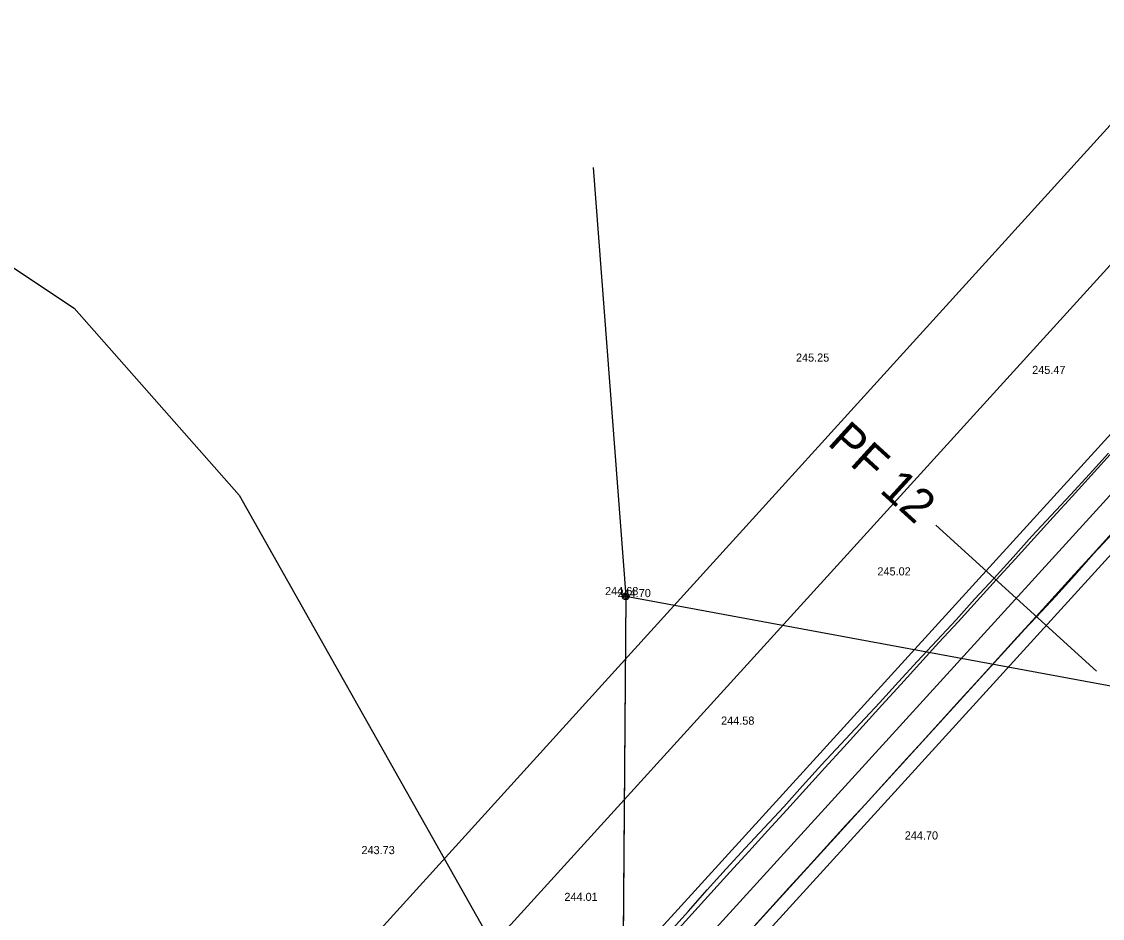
# Model space of a CAD drawing. Extents: x -555887 to -552101, y -1100251 to -1096546.
# Drawn here: x -554581.4 to -554501.7, y -1097201.6 to -1097135.5 of the extents above; entities that cross this region are included whole.
import ezdxf

# ---------------------------------------------------------------- set-up
doc = ezdxf.new("R2010")
doc.units = 0
for name, color, linetype in [('07_ELEKTRO', 7, 'Continuous'), ('IP_návrh', 7, 'Continuous'), ('PARCELY_cesty', 7, 'Continuous'), ('POLYGONY_SITUACE_PF', 7, 'Continuous'), ('POLYGONY_SITUACE_PF_POPISY', 7, 'Continuous'), ('POLYGONY_SITUACE_PO', 7, 'Continuous'), ('vrstevnice', 7, 'Continuous'), ('Výškopis', 7, 'Continuous'), ('ZSST', 7, 'Continuous'), ('zájem', 7, 'Continuous')]:
    doc.layers.add(name, color=color, linetype=linetype)

msp = doc.modelspace()

# ---------------------------------------------------------------- linework, layer by layer
at = {"layer": '07_ELEKTRO'}
for points in [[(-554539.22, -1097146.24), (-554536.822, -1097177.881), (-554480.445, -1097188.303), (-554412.134, -1097200.872), (-554343.768, -1097213.151), (-554275.08, -1097225.88), (-554265.04, -1097227.44), (-554238.97, -1097204.45), (-554224, -1097191.31), (-554200.747, -1097172.555)], [(-554536.822, -1097177.881), (-554537.602, -1097278.405), (-554538.021, -1097373.3), (-554538.57, -1097463.608), (-554539.13, -1097565.858), (-554539.536, -1097665.448), (-554540.247, -1097764.017), (-554540.703, -1097863.048), (-554541.185, -1097956.002), (-554541.538, -1098055.43), (-554541.798, -1098155.569), (-554542.001, -1098255.51), (-554542.342, -1098356.724), (-554542.759, -1098456.405)]]:
    msp.add_lwpolyline(points, dxfattribs=at)
at = {"layer": 'IP_návrh'}
msp.add_line((-554875.9, -1097565.92), (-554275.99, -1096905.69), dxfattribs=at)
at = {"layer": 'PARCELY_cesty'}
for points in [[(-554879.07, -1097590.15), (-554550.67, -1097229.32), (-554531.76, -1097208.54), (-554275.805, -1096927.303), (-554273.038, -1096923.935), (-554268.632, -1096916.51), (-554265.12, -1096907.97), (-554264.18, -1096901.52)], [(-554875.85, -1097577.71), (-554629.16, -1097306.65), (-554626.42, -1097299.798), (-554612.936, -1097285.133), (-554606.19, -1097281.41), (-554359.61, -1097010.48), (-554356.785, -1097004.211), (-554343.004, -1096989.281), (-554337.66, -1096986.36), (-554280.345, -1096923.377), (-554277.965, -1096920.48), (-554274.105, -1096913.976), (-554271.591, -1096906.676), (-554270.35, -1096901.41)]]:
    msp.add_lwpolyline(points, dxfattribs=at)
at = {"layer": 'POLYGONY_SITUACE_PF'}
for p, q in [((-554513.952, -1097172.632), (-554508.036, -1097178.017)), ((-554508.036, -1097178.017), (-554502.119, -1097183.401))]:
    msp.add_line(p, q, dxfattribs=at)
at = {"layer": 'POLYGONY_SITUACE_PO'}
for p, q in [((-554884.961, -1097592.175), (-554278.075, -1096925.34)), ((-554878.713, -1097588.281), (-554338.286, -1096994.471)), ((-554502.621, -1097168.86), (-554501.228, -1097167.311)), ((-554502.504, -1097168.967), (-554501.101, -1097167.426)), ((-554502.504, -1097168.967), (-554501.101, -1097167.426)), ((-554504.023, -1097170.401), (-554502.621, -1097168.86)), ((-554503.906, -1097170.507), (-554502.504, -1097168.967)), ((-554503.906, -1097170.507), (-554502.504, -1097168.967)), ((-554505.455, -1097171.914), (-554504.023, -1097170.401)), ((-554505.308, -1097172.048), (-554503.906, -1097170.507)), ((-554505.308, -1097172.048), (-554503.906, -1097170.507)), ((-554506.88, -1097173.434), (-554505.455, -1097171.914)), ((-554506.71, -1097173.589), (-554505.308, -1097172.048)), ((-554506.71, -1097173.589), (-554505.308, -1097172.048)), ((-554508.258, -1097174.997), (-554506.88, -1097173.434)), ((-554508.113, -1097175.13), (-554506.71, -1097173.589)), ((-554508.113, -1097175.13), (-554506.71, -1097173.589)), ((-554502.35, -1097174.741), (-554500.948, -1097173.2)), ((-554502.33, -1097174.758), (-554500.912, -1097173.232)), ((-554509.662, -1097176.537), (-554508.258, -1097174.997)), ((-554509.515, -1097176.671), (-554508.113, -1097175.13)), ((-554509.515, -1097176.671), (-554508.113, -1097175.13)), ((-554503.752, -1097176.281), (-554502.35, -1097174.741)), ((-554503.703, -1097176.326), (-554502.33, -1097174.758)), ((-554511.067, -1097178.075), (-554509.662, -1097176.537)), ((-554510.917, -1097178.211), (-554509.515, -1097176.671)), ((-554510.917, -1097178.211), (-554509.515, -1097176.671)), ((-554505.154, -1097177.822), (-554503.752, -1097176.281)), ((-554505.097, -1097177.874), (-554503.703, -1097176.326)), ((-554512.457, -1097179.627), (-554511.067, -1097178.075)), ((-554512.319, -1097179.752), (-554510.917, -1097178.211)), ((-554512.319, -1097179.752), (-554510.917, -1097178.211)), ((-554506.557, -1097179.363), (-554505.154, -1097177.822)), ((-554506.53, -1097179.387), (-554505.097, -1097177.874)), ((-554507.959, -1097180.904), (-554506.557, -1097179.363)), ((-554513.886, -1097181.143), (-554512.457, -1097179.627)), ((-554513.722, -1097181.293), (-554512.319, -1097179.752)), ((-554513.722, -1097181.293), (-554512.319, -1097179.752)), ((-554507.959, -1097180.904), (-554506.53, -1097179.387)), ((-554509.361, -1097182.444), (-554507.959, -1097180.904)), ((-554509.361, -1097182.444), (-554507.959, -1097180.904)), ((-554507.959, -1097180.904), (-554507.959, -1097180.904)), ((-554515.305, -1097182.669), (-554513.886, -1097181.143)), ((-554515.124, -1097182.834), (-554513.722, -1097181.293)), ((-554515.124, -1097182.834), (-554513.722, -1097181.293)), ((-554510.763, -1097183.985), (-554509.361, -1097182.444)), ((-554510.763, -1097183.985), (-554509.361, -1097182.444)), ((-554516.717, -1097184.2), (-554515.305, -1097182.669)), ((-554516.526, -1097184.374), (-554515.124, -1097182.834)), ((-554516.526, -1097184.374), (-554515.124, -1097182.834)), ((-554512.166, -1097185.526), (-554510.763, -1097183.985)), ((-554512.166, -1097185.526), (-554510.763, -1097183.985)), ((-554518.119, -1097185.742), (-554516.717, -1097184.2)), ((-554517.928, -1097185.915), (-554516.526, -1097184.374)), ((-554517.928, -1097185.915), (-554516.526, -1097184.374)), ((-554519.537, -1097187.268), (-554518.119, -1097185.742)), ((-554513.568, -1097187.067), (-554512.166, -1097185.526)), ((-554513.568, -1097187.067), (-554512.166, -1097185.526)), ((-554519.331, -1097187.456), (-554517.928, -1097185.915)), ((-554519.331, -1097187.456), (-554517.928, -1097185.915)), ((-554520.961, -1097188.789), (-554519.537, -1097187.268)), ((-554514.97, -1097188.607), (-554513.568, -1097187.067)), ((-554514.97, -1097188.607), (-554513.568, -1097187.067)), ((-554520.733, -1097188.997), (-554519.331, -1097187.456)), ((-554520.733, -1097188.997), (-554519.331, -1097187.456)), ((-554522.385, -1097190.31), (-554520.961, -1097188.789)), ((-554516.372, -1097190.148), (-554514.97, -1097188.607)), ((-554516.372, -1097190.148), (-554514.97, -1097188.607)), ((-554522.135, -1097190.537), (-554520.733, -1097188.997)), ((-554522.135, -1097190.537), (-554520.733, -1097188.997)), ((-554523.78, -1097191.858), (-554522.385, -1097190.31)), ((-554517.775, -1097191.689), (-554516.372, -1097190.148)), ((-554517.775, -1097191.689), (-554516.372, -1097190.148)), ((-554523.537, -1097192.078), (-554522.135, -1097190.537)), ((-554523.537, -1097192.078), (-554522.135, -1097190.537)), ((-554525.165, -1097193.414), (-554523.78, -1097191.858)), ((-554524.94, -1097193.619), (-554523.537, -1097192.078)), ((-554524.94, -1097193.619), (-554523.537, -1097192.078)), ((-554519.177, -1097193.23), (-554517.775, -1097191.689)), ((-554519.177, -1097193.23), (-554517.775, -1097191.689)), ((-554526.58, -1097194.943), (-554525.165, -1097193.414)), ((-554526.342, -1097195.16), (-554524.94, -1097193.619)), ((-554526.342, -1097195.16), (-554524.94, -1097193.619)), ((-554520.579, -1097194.771), (-554519.177, -1097193.23)), ((-554520.579, -1097194.771), (-554519.177, -1097193.23)), ((-554528.004, -1097196.464), (-554526.58, -1097194.943)), ((-554527.744, -1097196.701), (-554526.342, -1097195.16)), ((-554527.744, -1097196.701), (-554526.342, -1097195.16)), ((-554521.981, -1097196.311), (-554520.579, -1097194.771)), ((-554521.981, -1097196.311), (-554520.579, -1097194.771)), ((-554529.422, -1097197.991), (-554528.004, -1097196.464)), ((-554529.146, -1097198.241), (-554527.744, -1097196.701)), ((-554529.146, -1097198.241), (-554527.744, -1097196.701)), ((-554523.384, -1097197.852), (-554521.981, -1097196.311)), ((-554523.384, -1097197.852), (-554521.981, -1097196.311)), ((-554530.812, -1097199.543), (-554529.422, -1097197.991)), ((-554530.549, -1097199.782), (-554529.146, -1097198.241)), ((-554530.549, -1097199.782), (-554529.146, -1097198.241)), ((-554524.786, -1097199.393), (-554523.384, -1097197.852)), ((-554524.786, -1097199.393), (-554523.384, -1097197.852)), ((-554532.202, -1097201.094), (-554530.812, -1097199.543)), ((-554531.951, -1097201.323), (-554530.549, -1097199.782)), ((-554531.951, -1097201.323), (-554530.549, -1097199.782)), ((-554526.188, -1097200.934), (-554524.786, -1097199.393)), ((-554526.188, -1097200.934), (-554524.786, -1097199.393)), ((-554533.584, -1097202.653), (-554532.202, -1097201.094)), ((-554533.353, -1097202.864), (-554531.951, -1097201.323)), ((-554533.353, -1097202.864), (-554531.951, -1097201.323)), ((-554527.59, -1097202.474), (-554526.188, -1097200.934)), ((-554527.59, -1097202.474), (-554526.188, -1097200.934))]:
    msp.add_line(p, q, dxfattribs=at)
at = {"layer": 'vrstevnice'}
msp.add_lwpolyline([(-554590.892, -1097147.716), (-554577.495, -1097156.634), (-554565.317, -1097170.416), (-554541.771, -1097212.168), (-554522.691, -1097240.948), (-554476.413, -1097300.535), (-554463.016, -1097315.533), (-554439.471, -1097340.26), (-554429.728, -1097354.042)], dxfattribs=at)
at = {"layer": 'ZSST'}
for points in [[(-554539.22, -1097146.24), (-554536.822, -1097177.881), (-554480.445, -1097188.303), (-554412.134, -1097200.872), (-554343.768, -1097213.151)], [(-554536.822, -1097177.881), (-554537.602, -1097278.405), (-554538.021, -1097373.3), (-554538.57, -1097463.608), (-554539.13, -1097565.858), (-554539.536, -1097665.448), (-554540.247, -1097764.017), (-554540.703, -1097863.048)]]:
    msp.add_lwpolyline(points, dxfattribs=at)
for radius in [0.25, 0.158, 0.05]:
    msp.add_circle((-554536.822, -1097177.881), radius, dxfattribs=at)
at = {"layer": 'zájem'}
for points in [[(-554333.96, -1096958.92), (-554536.43, -1097182.04), (-554585.15, -1097235.78), (-554588.14, -1097239.01), (-554733.55, -1097399.26)], [(-554733.55, -1097399.26), (-554588.14, -1097239.01), (-554585.15, -1097235.78), (-554536.43, -1097182.04), (-554333.96, -1096958.92)]]:
    msp.add_lwpolyline(points, dxfattribs=at)

# ---------------------------------------------------------------- texts
at = {"layer": 'POLYGONY_SITUACE_PF_POPISY'}
msp.add_text('PF 12', height=2.5, rotation=317.69467, dxfattribs=at).set_placement((-554522.021, -1097166.641))
at = {"layer": 'Výškopis'}
for s, p in [('245.25', (-554524.268, -1097160.57)), ('245.47', (-554506.851, -1097161.48)), ('245.02', (-554518.262, -1097176.34)), ('244.68', (-554538.345, -1097177.79)), ('244.70', (-554537.425, -1097177.94)), ('244.58', (-554529.788, -1097187.35)), ('244.70', (-554516.245, -1097195.82)), ('243.73', (-554556.308, -1097196.9)), ('244.01', (-554541.344, -1097200.35))]:
    msp.add_text(s, height=0.6, dxfattribs=at).set_placement(p)

doc.saveas('drawing.dxf')
